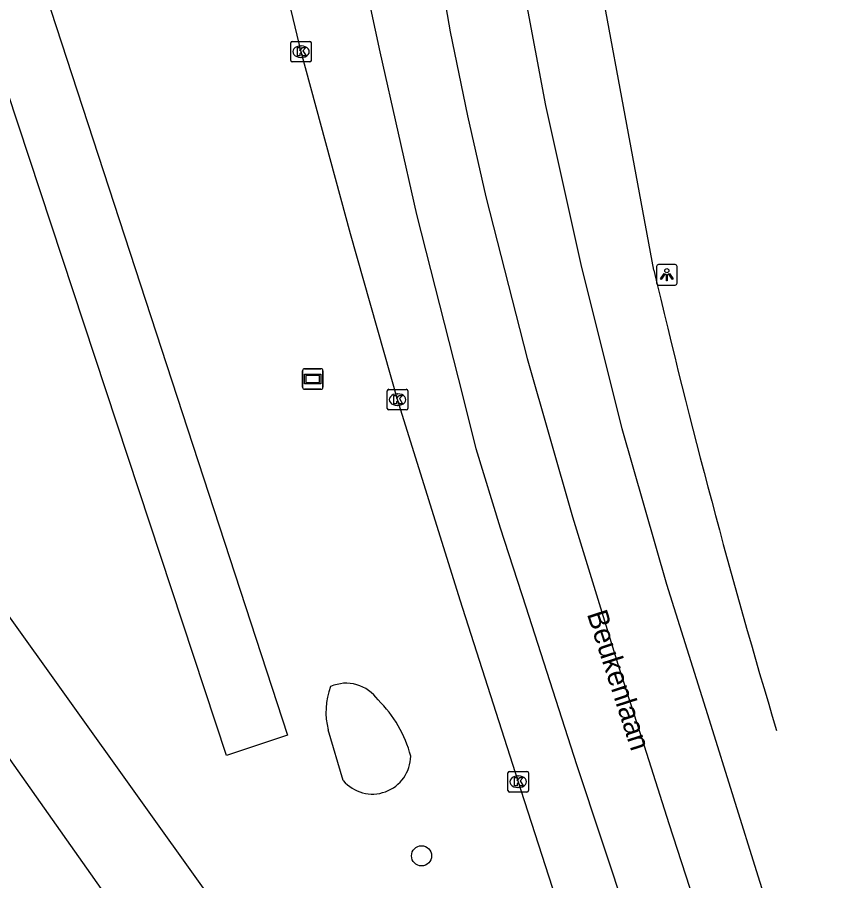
# Model space of a CAD drawing. Extents: x 158087 to 159494, y 382905 to 383981.
# Drawn here: x 159324.31 to 159363.5, y 383437.73 to 383479.68 of the extents above; entities that cross this region are included whole.
import ezdxf

# ---------------------------------------------------------------- set-up
doc = ezdxf.new("R2010")
doc.units = 0
for name, color, linetype in [('IMGEO_Berm_groen', 7, 'Continuous'), ('IMGEO_Boom', 7, 'Continuous'), ('IMGEO_Fietspad_open', 7, 'Continuous'), ('IMGEO_Kolk', 7, 'Continuous'), ('IMGEO_Lichtpunt', 7, 'Continuous'), ('IMGEO_Openbare_ruimte_label', 7, 'Continuous'), ('IMGEO_Reclamebord', 7, 'Continuous'), ('IMGEO_Rijbaan_regionaal_gesloten', 7, 'Continuous')]:
    doc.layers.add(name, color=color, linetype=linetype)

msp = doc.modelspace()

# ---------------------------------------------------------------- linework, layer by layer
at = {"layer": 'IMGEO_Berm_groen'}
for points in [[(159316.377, 383498.648), (159309.307, 383512.311), (159312.017, 383513.88), (159315.93, 383507.455), (159319.542, 383499.594), (159337.451, 383444.808), (159334.483, 383443.808), (159316.377, 383498.648)], [(159340.155, 383442.599), (159339.425, 383445.052)]]:
    msp.add_lwpolyline(points, dxfattribs=at)
for centre, radius, start, end in [((159340.3, 383445.441), 1.882, 34.6702, 113.8982), ((159342.801, 383445.929), 3.488, 159.3075, 194.5586), ((159337.706, 383442.281), 5.921, 14.7185, 45.6008), ((159341.574, 383443.798), 1.858, 220.1834, 359.6086)]:
    msp.add_arc(centre, radius, start, end, dxfattribs=at)
at = {"layer": 'IMGEO_Boom'}
msp.add_circle((159343.962, 383438.937), 0.489, dxfattribs=at)
at = {"layer": 'IMGEO_Fietspad_open'}
for points in [[(159300.988, 383482.713), (159302.851, 383480.058), (159312.359, 383466.877), (159323.463, 383451.164), (159336.806, 383432.538), (159339.162, 383429.245), (159339.501, 383428.771), (159339.85, 383428.283)], [(159297.692, 383480.502), (159306.559, 383468.014), (159311.632, 383460.938), (159314.089, 383457.475), (159319.901, 383449.328), (159328.769, 383436.798), (159332.873, 383430.933), (159336.346, 383425.915)]]:
    msp.add_lwpolyline(points, dxfattribs=at)
at = {"layer": 'IMGEO_Kolk'}
for p, q in [((159337.603, 383477.582), (159337.603, 383478.434)), ((159337.678, 383478.508), (159338.53, 383478.508)), ((159338.604, 383478.434), (159338.604, 383477.582)), ((159338.091, 383478.288), (159338.116, 383478.288)), ((159338.53, 383477.508), (159337.678, 383477.508)), ((159338.114, 383477.728), (159338.089, 383477.728)), ((159342.293, 383460.677), (159342.293, 383461.529)), ((159342.368, 383461.603), (159343.22, 383461.603)), ((159343.294, 383461.529), (159343.294, 383460.677)), ((159342.781, 383461.383), (159342.806, 383461.383)), ((159342.804, 383460.823), (159342.779, 383460.823)), ((159343.22, 383460.603), (159342.368, 383460.603)), ((159348.155, 383442.113), (159348.155, 383442.965)), ((159348.23, 383443.039), (159349.082, 383443.039)), ((159348.643, 383442.819), (159348.668, 383442.819)), ((159349.156, 383442.965), (159349.156, 383442.113)), ((159348.666, 383442.259), (159348.641, 383442.259)), ((159349.082, 383442.039), (159348.23, 383442.039))]:
    msp.add_line(p, q, dxfattribs=at)
for points in [[(159337.603, 383477.582), (159337.603, 383478.434)], [(159337.678, 383478.508), (159338.53, 383478.508)], [(159338.604, 383478.434), (159338.604, 383477.582)], [(159337.924, 383478.208), (159338.047, 383478.208), (159338.047, 383478.057), (159338.177, 383478.208), (159338.341, 383478.208), (159338.195, 383478.057), (159338.348, 383477.808), (159338.196, 383477.808), (159338.111, 383477.972), (159338.047, 383477.905), (159338.047, 383477.808), (159337.924, 383477.808), (159337.924, 383478.208)], [(159338.53, 383477.508), (159337.678, 383477.508)], [(159342.293, 383460.677), (159342.293, 383461.529)], [(159342.368, 383461.603), (159343.22, 383461.603)], [(159343.294, 383461.529), (159343.294, 383460.677)], [(159342.614, 383461.303), (159342.737, 383461.303), (159342.737, 383461.152), (159342.867, 383461.303), (159343.031, 383461.303), (159342.885, 383461.152), (159343.038, 383460.903), (159342.886, 383460.903), (159342.801, 383461.067), (159342.737, 383461), (159342.737, 383460.903), (159342.614, 383460.903), (159342.614, 383461.303)], [(159343.22, 383460.603), (159342.368, 383460.603)], [(159348.155, 383442.113), (159348.155, 383442.965)], [(159348.23, 383443.039), (159349.082, 383443.039)], [(159348.476, 383442.739), (159348.599, 383442.739), (159348.599, 383442.588), (159348.729, 383442.739), (159348.893, 383442.739), (159348.747, 383442.588), (159348.9, 383442.339), (159348.748, 383442.339), (159348.663, 383442.503), (159348.599, 383442.436), (159348.599, 383442.339), (159348.476, 383442.339), (159348.476, 383442.739)], [(159349.156, 383442.965), (159349.156, 383442.113)], [(159349.082, 383442.039), (159348.23, 383442.039)]]:
    msp.add_lwpolyline(points, dxfattribs=at)
for centre, start, end in [((159337.68, 383478.432), 91.552, 178.448), ((159337.68, 383478.432), 91.552, 178.448), ((159338.528, 383478.432), 1.552, 88.448), ((159338.528, 383478.432), 1.552, 88.448), ((159337.68, 383477.584), 181.552, 268.448), ((159337.68, 383477.584), 181.552, 268.448), ((159338.528, 383477.584), 271.552, 358.448), ((159338.528, 383477.584), 271.552, 358.448), ((159342.37, 383461.527), 91.552, 178.448), ((159342.37, 383461.527), 91.552, 178.448), ((159343.218, 383461.527), 1.552, 88.448), ((159343.218, 383461.527), 1.552, 88.448), ((159342.37, 383460.679), 181.552, 268.448), ((159342.37, 383460.679), 181.552, 268.448), ((159343.218, 383460.679), 271.552, 358.448), ((159343.218, 383460.679), 271.552, 358.448), ((159348.232, 383442.963), 91.552, 178.448), ((159348.232, 383442.963), 91.552, 178.448), ((159349.08, 383442.963), 1.552, 88.448), ((159349.08, 383442.963), 1.552, 88.448), ((159348.232, 383442.115), 181.552, 268.448), ((159348.232, 383442.115), 181.552, 268.448), ((159349.08, 383442.115), 271.552, 358.448), ((159349.08, 383442.115), 271.552, 358.448)]:
    msp.add_arc(centre, 0.0765, start, end, dxfattribs=at)
for centre, major_axis, ratio, start_param, end_param in [((159338.09, 383478.008), (-0.387, 0.002), 0.722429, 4.712389, 7.853982), ((159338.115, 383478.008), (-0.39, 0.002), 0.717154, 1.570796, 4.712389), ((159342.78, 383461.103), (-0.387, 0.002), 0.722429, 4.712389, 7.853982), ((159342.805, 383461.103), (-0.39, 0.002), 0.717154, 1.570796, 4.712389), ((159348.642, 383442.539), (-0.387, 0.002), 0.722429, 4.712389, 7.853982), ((159348.667, 383442.539), (-0.39, 0.002), 0.717154, 1.570796, 4.712389)]:
    msp.add_ellipse(centre, major_axis=major_axis, ratio=ratio, start_param=start_param, end_param=end_param, dxfattribs=at)
at = {"layer": 'IMGEO_Lichtpunt'}
for p, q in [((159355.38, 383467.573), (159355.38, 383466.766)), ((159355.38, 383467.573), (159355.38, 383466.766)), ((159356.282, 383467.668), (159355.474, 383467.668)), ((159356.282, 383467.668), (159355.474, 383467.668)), ((159356.376, 383466.766), (159356.376, 383467.573)), ((159356.376, 383466.766), (159356.376, 383467.573)), ((159355.474, 383466.672), (159356.282, 383466.672)), ((159355.474, 383466.672), (159356.282, 383466.672))]:
    msp.add_line(p, q, dxfattribs=at)
for points in [[(159355.754, 383467.237), (159355.793, 383467.209), (159355.605, 383466.947), (159355.567, 383466.974), (159355.754, 383467.237)], [(159355.856, 383467.189), (159355.903, 383467.189), (159355.903, 383466.867), (159355.856, 383466.867), (159355.856, 383467.189)], [(159355.966, 383467.209), (159356.004, 383467.236), (159356.191, 383466.974), (159356.152, 383466.946), (159355.966, 383467.209)]]:
    msp.add_lwpolyline(points, dxfattribs=at)
msp.add_circle((159355.879, 383467.371), 0.0994, dxfattribs=at)
for centre, start, end in [((159355.474, 383467.573), 90, 180), ((159355.474, 383467.573), 90, 180), ((159356.282, 383467.573), 0, 90), ((159356.282, 383467.573), 0, 90), ((159355.474, 383466.766), 180, 270), ((159355.474, 383466.766), 180, 270), ((159356.282, 383466.766), 270, 0), ((159356.282, 383466.766), 270, 360)]:
    msp.add_arc(centre, 0.0946, start, end, dxfattribs=at)
at = {"layer": 'IMGEO_Reclamebord'}
for p, q in [((159338.179, 383461.705), (159338.179, 383462.505)), ((159338.179, 383462.505), (159338.179, 383461.705)), ((159338.279, 383462.605), (159339.069, 383462.605)), ((159339.069, 383462.605), (159338.279, 383462.605)), ((159339.169, 383462.505), (159339.169, 383461.705)), ((159339.169, 383461.705), (159339.169, 383462.505)), ((159339.069, 383461.605), (159338.279, 383461.605)), ((159338.279, 383461.605), (159339.069, 383461.605))]:
    msp.add_line(p, q, dxfattribs=at)
for points in [[(159338.28, 383462.337), (159339.068, 383462.337), (159339.068, 383461.873), (159338.28, 383461.873), (159338.28, 383462.337)], [(159338.345, 383462.272), (159338.345, 383461.938), (159339.003, 383461.938), (159339.003, 383462.272), (159338.345, 383462.272)]]:
    msp.add_lwpolyline(points, dxfattribs=at)
for centre, start, end in [((159338.279, 383462.505), 90, 180), ((159338.279, 383462.505), 90, 180), ((159339.069, 383462.505), 0, 90), ((159339.069, 383462.505), 360, 90), ((159338.279, 383461.705), 180, 270), ((159338.279, 383461.705), 180, 270), ((159339.069, 383461.705), 270, 0), ((159339.069, 383461.705), 270, 0)]:
    msp.add_arc(centre, 0.1, start, end, dxfattribs=at)
at = {"layer": 'IMGEO_Rijbaan_regionaal_gesloten'}
for points in [[(159355.25, 383467.399), (159347.634, 383508.482), (159347.521, 383508.93), (159347.426, 383509.383)], [(159343.953, 383508.886), (159345.579, 383498.832), (159347.066, 383490.921), (159348.426, 383483.683), (159349.984, 383475.394), (159351.736, 383467.526), (159353.698, 383459.708), (159355.866, 383452.138), (159357.932, 383445.539), (159360.304, 383437.965), (159361.498, 383434.154), (159362.694, 383430.635), (159363.503, 383428.067)], [(159339.767, 383508.288), (159341.853, 383497.961), (159343.939, 383487.039), (159344.646, 383483.003), (159345.354, 383478.967), (159346.197, 383474.895), (159347.087, 383470.961), (159349.096, 383463.099), (159351.297, 383455.402), (159353.555, 383448.042), (159354.784, 383444.284), (159355.979, 383440.516), (159357.798, 383434.928), (159358.966, 383431.175), (159360.228, 383427.301), (159361.451, 383423.487), (159362.669, 383419.69), (159363.324, 383417.648)], [(159335.953, 383504.21), (159337.63, 383497.935), (159338.403, 383494.095), (159340.169, 383486.214), (159341.925, 383478.008), (159343.712, 383470.094), (159345.732, 383462.147), (159346.603, 383458.722), (159347.783, 383454.866), (159349.024, 383451.028), (159351.496, 383443.377), (159353.963, 383435.903), (159356.247, 383428.805), (159360.512, 383415.849)], [(159357.835, 383414.136), (159357.62, 383414.834), (159348.808, 383442.105), (159345.837, 383451.356), (159342.794, 383461.103), (159340.506, 383469.154), (159338.104, 383478.008), (159337.146, 383482.059)]]:
    msp.add_lwpolyline(points, dxfattribs=at)
msp.add_arc((159727.495, 383554.574), 382.317, 193.18045, 196.65051, dxfattribs=at)

# ---------------------------------------------------------------- texts
at = {"layer": 'IMGEO_Openbare_ruimte_label'}
msp.add_text('Beukenlaan', height=1, rotation=287.9456, dxfattribs=at).set_placement((159351.986, 383450.691))

doc.saveas('drawing.dxf')
